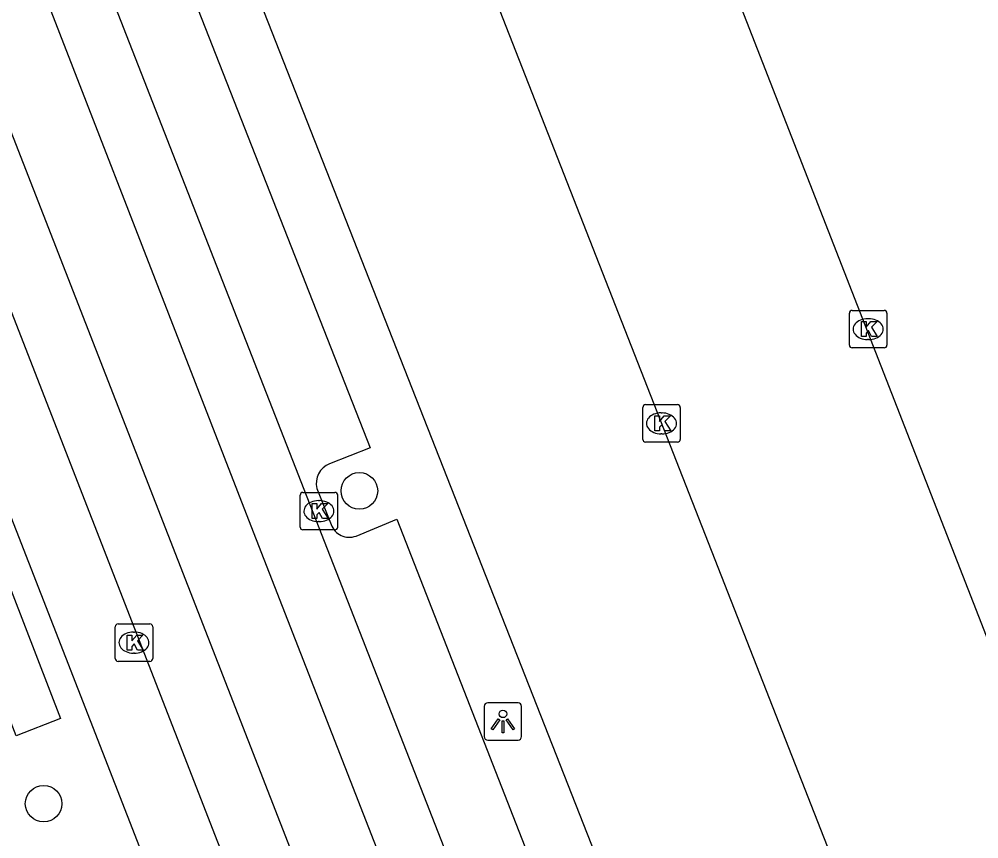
# Model space of a CAD drawing. Extents: x 159689 to 160786, y 387323 to 388339.
# Drawn here: x 160199.12 to 160224.72, y 387774.47 to 387796.36 of the extents above; entities that cross this region are included whole.
import ezdxf

# ---------------------------------------------------------------- set-up
doc = ezdxf.new("R2010")
doc.units = 0
for name, color, linetype in [('IMGEO_Boom', 7, 'Continuous'), ('IMGEO_Kolk', 7, 'Continuous'), ('IMGEO_Lichtpunt', 7, 'Continuous'), ('IMGEO_Rijbaan_lokaal_gesloten', 7, 'Continuous'), ('IMGEO_Rijbaan_lokaal_open', 7, 'Continuous'), ('IMGEO_Voetpad_open', 7, 'Continuous')]:
    doc.layers.add(name, color=color, linetype=linetype)

msp = doc.modelspace()

# ---------------------------------------------------------------- linework, layer by layer
at = {"layer": 'IMGEO_Boom'}
for centre in [(160208.195, 387783.763), (160199.771, 387775.411)]:
    msp.add_circle(centre, 0.489, dxfattribs=at)
at = {"layer": 'IMGEO_Kolk'}
for p, q in [((160221.271, 387787.655), (160221.271, 387788.507)), ((160221.346, 387788.581), (160222.198, 387788.581)), ((160222.272, 387788.507), (160222.272, 387787.655)), ((160221.759, 387788.361), (160221.784, 387788.361)), ((160221.782, 387787.801), (160221.757, 387787.801)), ((160222.198, 387787.581), (160221.346, 387787.581)), ((160215.758, 387785.139), (160215.758, 387785.991)), ((160215.833, 387786.065), (160216.685, 387786.065)), ((160216.759, 387785.991), (160216.759, 387785.139)), ((160216.246, 387785.845), (160216.271, 387785.845)), ((160216.269, 387785.285), (160216.244, 387785.285)), ((160216.685, 387785.065), (160215.833, 387785.065)), ((160206.615, 387782.796), (160206.615, 387783.648)), ((160206.69, 387783.722), (160207.542, 387783.722)), ((160207.616, 387783.648), (160207.616, 387782.796)), ((160207.103, 387783.502), (160207.128, 387783.502)), ((160207.126, 387782.942), (160207.101, 387782.942)), ((160207.542, 387782.722), (160206.69, 387782.722)), ((160201.68, 387779.285), (160201.68, 387780.137)), ((160201.755, 387780.211), (160202.607, 387780.211)), ((160202.168, 387779.991), (160202.193, 387779.991)), ((160202.681, 387780.137), (160202.681, 387779.285)), ((160202.607, 387779.211), (160201.755, 387779.211)), ((160202.191, 387779.431), (160202.166, 387779.431))]:
    msp.add_line(p, q, dxfattribs=at)
for points in [[(160221.271, 387787.655), (160221.271, 387788.507)], [(160221.346, 387788.581), (160222.198, 387788.581)], [(160222.272, 387788.507), (160222.272, 387787.655)], [(160221.592, 387788.281), (160221.715, 387788.281), (160221.715, 387788.13), (160221.845, 387788.281), (160222.009, 387788.281), (160221.863, 387788.13), (160222.016, 387787.881), (160221.864, 387787.881), (160221.779, 387788.045), (160221.715, 387787.978), (160221.715, 387787.881), (160221.592, 387787.881), (160221.592, 387788.281)], [(160222.198, 387787.581), (160221.346, 387787.581)], [(160215.758, 387785.139), (160215.758, 387785.991)], [(160215.833, 387786.065), (160216.685, 387786.065)], [(160216.759, 387785.991), (160216.759, 387785.139)], [(160216.079, 387785.765), (160216.202, 387785.765), (160216.202, 387785.614), (160216.332, 387785.765), (160216.496, 387785.765), (160216.35, 387785.614), (160216.503, 387785.365), (160216.351, 387785.365), (160216.266, 387785.529), (160216.202, 387785.462), (160216.202, 387785.365), (160216.079, 387785.365), (160216.079, 387785.765)], [(160216.685, 387785.065), (160215.833, 387785.065)], [(160206.615, 387782.796), (160206.615, 387783.648)], [(160206.69, 387783.722), (160207.542, 387783.722)], [(160207.616, 387783.648), (160207.616, 387782.796)], [(160206.936, 387783.422), (160207.059, 387783.422), (160207.059, 387783.271), (160207.189, 387783.422), (160207.353, 387783.422), (160207.207, 387783.271), (160207.36, 387783.022), (160207.208, 387783.022), (160207.123, 387783.186), (160207.059, 387783.119), (160207.059, 387783.022), (160206.936, 387783.022), (160206.936, 387783.422)], [(160207.542, 387782.722), (160206.69, 387782.722)], [(160201.68, 387779.285), (160201.68, 387780.137)], [(160201.755, 387780.211), (160202.607, 387780.211)], [(160202.681, 387780.137), (160202.681, 387779.285)], [(160202.001, 387779.911), (160202.124, 387779.911), (160202.124, 387779.76), (160202.254, 387779.911), (160202.418, 387779.911), (160202.272, 387779.76), (160202.425, 387779.511), (160202.273, 387779.511), (160202.188, 387779.675), (160202.124, 387779.608), (160202.124, 387779.511), (160202.001, 387779.511), (160202.001, 387779.911)], [(160202.607, 387779.211), (160201.755, 387779.211)]]:
    msp.add_lwpolyline(points, dxfattribs=at)
for centre, start, end in [((160221.348, 387788.505), 91.552, 178.448), ((160221.348, 387788.505), 91.552, 178.448), ((160222.196, 387788.505), 1.552, 88.448), ((160222.196, 387788.505), 1.552, 88.448), ((160221.348, 387787.657), 181.552, 268.448), ((160221.348, 387787.657), 181.552, 268.448), ((160222.196, 387787.657), 271.552, 358.448), ((160222.196, 387787.657), 271.552, 358.448), ((160215.835, 387785.989), 91.552, 178.448), ((160215.835, 387785.989), 91.552, 178.448), ((160216.683, 387785.989), 1.552, 88.448), ((160216.683, 387785.989), 1.552, 88.448), ((160215.835, 387785.141), 181.552, 268.448), ((160215.835, 387785.141), 181.552, 268.448), ((160216.683, 387785.141), 271.552, 358.448), ((160216.683, 387785.141), 271.552, 358.448), ((160206.692, 387783.646), 91.552, 178.448), ((160206.692, 387783.646), 91.552, 178.448), ((160207.54, 387783.646), 1.552, 88.448), ((160207.54, 387783.646), 1.552, 88.448), ((160206.692, 387782.798), 181.552, 268.448), ((160206.692, 387782.798), 181.552, 268.448), ((160207.54, 387782.798), 271.552, 358.448), ((160207.54, 387782.798), 271.552, 358.448), ((160201.757, 387780.135), 91.552, 178.448), ((160201.757, 387780.135), 91.552, 178.448), ((160202.605, 387780.135), 1.552, 88.448), ((160202.605, 387780.135), 1.552, 88.448), ((160201.757, 387779.287), 181.552, 268.448), ((160201.757, 387779.287), 181.552, 268.448), ((160202.605, 387779.287), 271.552, 358.448), ((160202.605, 387779.287), 271.552, 358.448)]:
    msp.add_arc(centre, 0.0765, start, end, dxfattribs=at)
for centre, major_axis, ratio, start_param, end_param in [((160221.758, 387788.081), (-0.387, 0.002), 0.722429, 4.712389, 7.853982), ((160221.783, 387788.081), (-0.39, 0.002), 0.717154, 1.570796, 4.712389), ((160216.245, 387785.565), (-0.387, 0.002), 0.722429, 4.712389, 7.853982), ((160216.27, 387785.565), (-0.39, 0.002), 0.717154, 1.570796, 4.712389), ((160207.102, 387783.222), (-0.387, 0.002), 0.722429, 4.712389, 7.853982), ((160207.127, 387783.222), (-0.39, 0.002), 0.717154, 1.570796, 4.712389), ((160202.167, 387779.711), (-0.387, 0.002), 0.722429, 4.712389, 7.853982), ((160202.192, 387779.711), (-0.39, 0.002), 0.717154, 1.570796, 4.712389)]:
    msp.add_ellipse(centre, major_axis=major_axis, ratio=ratio, start_param=start_param, end_param=end_param, dxfattribs=at)
at = {"layer": 'IMGEO_Lichtpunt'}
for p, q in [((160211.528, 387778.01), (160211.528, 387777.203)), ((160211.528, 387778.01), (160211.528, 387777.203)), ((160212.43, 387778.105), (160211.622, 387778.105)), ((160212.43, 387778.105), (160211.622, 387778.105)), ((160212.524, 387777.203), (160212.524, 387778.01)), ((160212.524, 387777.203), (160212.524, 387778.01)), ((160211.622, 387777.109), (160212.43, 387777.109)), ((160211.622, 387777.109), (160212.43, 387777.109))]:
    msp.add_line(p, q, dxfattribs=at)
for points in [[(160211.902, 387777.674), (160211.941, 387777.646), (160211.753, 387777.384), (160211.715, 387777.411), (160211.902, 387777.674)], [(160212.114, 387777.646), (160212.152, 387777.673), (160212.339, 387777.411), (160212.3, 387777.383), (160212.114, 387777.646)], [(160212.004, 387777.626), (160212.051, 387777.626), (160212.051, 387777.304), (160212.004, 387777.304), (160212.004, 387777.626)]]:
    msp.add_lwpolyline(points, dxfattribs=at)
msp.add_circle((160212.027, 387777.808), 0.0994, dxfattribs=at)
for centre, start, end in [((160211.622, 387778.01), 90, 180), ((160211.622, 387778.01), 90, 180), ((160212.43, 387778.01), 0, 90), ((160212.43, 387778.01), 0, 90), ((160211.622, 387777.203), 180, 270), ((160211.622, 387777.203), 180, 270), ((160212.43, 387777.203), 270, 0), ((160212.43, 387777.203), 270, 360)]:
    msp.add_arc(centre, 0.0946, start, end, dxfattribs=at)
at = {"layer": 'IMGEO_Rijbaan_lokaal_gesloten'}
for points in [[(160197.99, 387801.653), (160205.298, 387782.827), (160220.37, 387744.173)], [(160199.88, 387801.298), (160221.396, 387746.23)], [(160218.348, 387743.414), (160195.962, 387800.895)], [(160216.695, 387742.811), (160194.351, 387800.269)]]:
    msp.add_lwpolyline(points, dxfattribs=at)
at = {"layer": 'IMGEO_Rijbaan_lokaal_open'}
for points in [[(160212.27, 387812.341), (160236.59, 387749.958), (160237.892, 387746.716), (160244.03, 387731.105)], [(160206.623, 387810.174), (160230.188, 387750), (160231.13, 387747.595)]]:
    msp.add_lwpolyline(points, dxfattribs=at)
at = {"layer": 'IMGEO_Voetpad_open'}
for points in [[(160228.512, 387748.846), (160224.963, 387747.426), (160223.951, 387750), (160202.748, 387803.957), (160202.691, 387804.113), (160202.58, 387804.493), (160202.503, 387804.882), (160202.461, 387805.277), (160202.454, 387805.674), (160202.483, 387806.069), (160202.547, 387806.461), (160202.646, 387806.845), (160202.778, 387807.219), (160202.944, 387807.579), (160203.141, 387807.924), (160203.368, 387808.249), (160203.623, 387808.553), (160203.905, 387808.832), (160204.21, 387809.086), (160204.537, 387809.311), (160204.882, 387809.506), (160206.623, 387810.174)], [(160202.004, 387801.388), (160202.545, 387800.063), (160208.486, 387784.912), (160207.401, 387784.483)], [(160214.579, 387742.795), (160192.781, 387798.769)], [(160207.064, 387783.828), (160207.442, 387782.865)], [(160196.769, 387783.096), (160197.955, 387783.548), (160200.22, 387777.686), (160199.035, 387777.22), (160196.769, 387783.096)], [(160208.106, 387782.557), (160209.198, 387783.005), (160215.787, 387766.139), (160214.694, 387765.712)]]:
    msp.add_lwpolyline(points, dxfattribs=at)
for centre, radius, start, end in [((160207.592, 387783.971), 0.547, 110.4194, 195.1286), ((160207.924, 387783.034), 0.511, 199.3513, 290.8797)]:
    msp.add_arc(centre, radius, start, end, dxfattribs=at)

doc.saveas('drawing.dxf')
